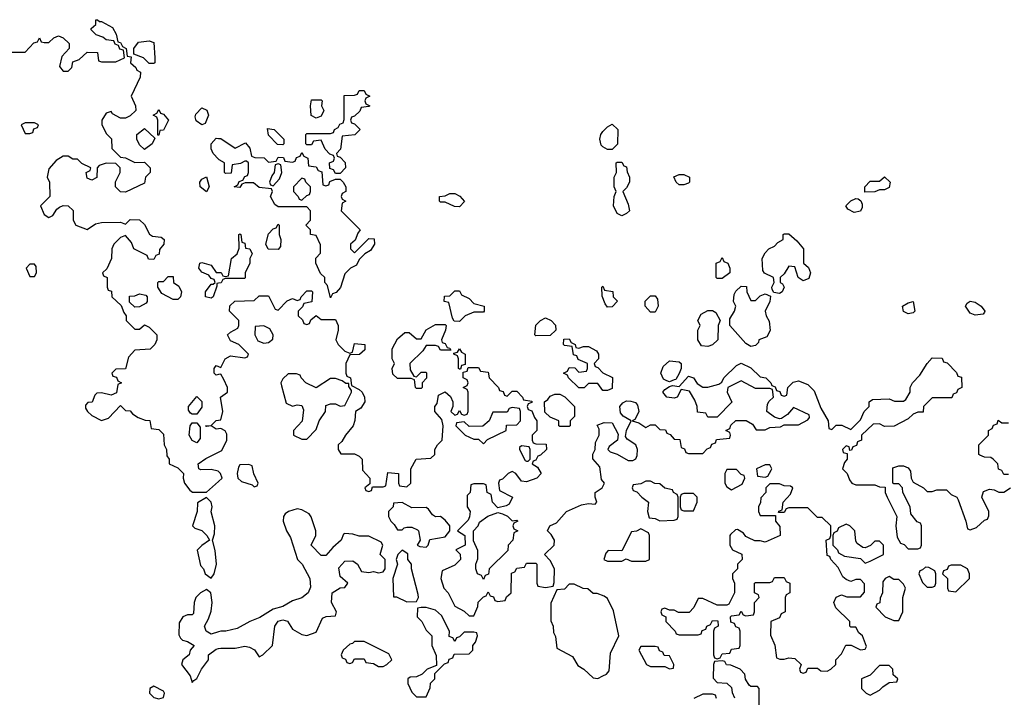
# Model space of a CAD drawing. Header units: inches. Extents: x 2701323 to 2964515, y 494916 to 722124.
# Tile 295 of 656: x 2769167 to 2773292, y 655973 to 658810. Entities that reach past the tile are written whole.
import ezdxf

# ---------------------------------------------------------------- set-up
doc = ezdxf.new("R2010")
doc.units = ezdxf.units.IN
doc.header["$MEASUREMENT"] = 0
doc.layers.add('C7665', color=7, linetype='Continuous')
doc.layers.add('C7675', color=7, linetype='Continuous')

msp = doc.modelspace()

# ---------------------------------------------------------------- linework, layer by layer
at = {"layer": 'C7665', "color": 2, "elevation": 6}
for points in [[(2769130, 658674), (2769190, 658674), (2769227.3, 658712.7), (2769242, 658718), (2769250, 658734), (2769258, 658718), (2769270, 658714), (2769290, 658714), (2769310, 658734), (2769330, 658742), (2769350, 658734), (2769374, 658710), (2769374, 658690), (2769343.6, 658656.4), (2769334, 658614), (2769350, 658594), (2769370, 658594), (2769386, 658610), (2769390, 658634), (2769416.4, 658643.6), (2769450, 658674), (2769492.7, 658672.7), (2769498, 658638), (2769510, 658634), (2769570, 658634), (2769606, 658650), (2769602, 658682), (2769587.3, 658687.3), (2769582, 658702), (2769568, 658708), (2769562, 658722), (2769530, 658726), (2769516.4, 658736.4), (2769487.3, 658747.3), (2769467.3, 658767.3), (2769467.3, 658772.7), (2769486, 658790), (2769486, 658810), (2769494, 658810), (2769502, 658802), (2769510, 658802), (2769556.9, 658776.9), (2769572, 658750), (2769578, 658718), (2769590, 658714), (2769598, 658698), (2769614, 658690), (2769618, 658658), (2769634, 658654), (2769632, 658630), (2769654, 658610), (2769658, 658598), (2769674, 658590), (2769672, 658570), (2769634, 658490), (2769652, 658450), (2769654, 658430), (2769630, 658408), (2769610, 658398), (2769590, 658398), (2769556.4, 658416.4), (2769550, 658426), (2769530, 658418), (2769512, 658390), (2769512, 658370), (2769531.6, 658331.6), (2769551.6, 658311.6), (2769554, 658270), (2769590, 658234), (2769610, 658232), (2769650, 658212), (2769690, 658214), (2769714, 658190), (2769714, 658170), (2769694, 658150), (2769690, 658126), (2769610, 658088), (2769590, 658088.7), (2769569, 658110), (2769569.2, 658130.8), (2769588.7, 658170), (2769588, 658190), (2769570, 658208), (2769530, 658208.7), (2769501, 658199), (2769492, 658190), (2769490.9, 658149.1), (2769470, 658138), (2769450, 658146), (2769446, 658170), (2769462, 658178), (2769466, 658190), (2769427.3, 658207.3), (2769410, 658226), (2769390, 658226), (2769370, 658238), (2769350, 658238), (2769319.8, 658220.2), (2769290, 658186), (2769282, 658150), (2769292, 658130), (2769294, 658070), (2769254, 658030), (2769270, 657994), (2769290, 657982), (2769306, 657990), (2769323.1, 658016.9), (2769334.6, 658025.4), (2769350, 658032), (2769371, 658031), (2769391, 658011), (2769391.3, 657970), (2769402, 657950), (2769450, 657932), (2769485.2, 657954.8), (2769510, 657961), (2769590, 657962), (2769610, 657954), (2769630, 657974), (2769670, 657972), (2769690, 657952), (2769711.6, 657911.6), (2769723.6, 657903.6), (2769759.6, 657899.6), (2769772, 657890), (2769771.3, 657870), (2769752.7, 657847.3), (2769751.6, 657828.4), (2769738, 657822), (2769730, 657806), (2769707.3, 657807.3), (2769702, 657822), (2769646, 657850), (2769636.4, 657876.4), (2769610, 657906), (2769590, 657898), (2769562, 657870), (2769554, 657850), (2769552, 657810), (2769532.7, 657767.3), (2769514, 657750), (2769518, 657738), (2769534, 657730), (2769534, 657690), (2769538, 657678), (2769552.7, 657672.7), (2769554, 657650), (2769592.7, 657612.7), (2769603.6, 657583.6), (2769614, 657570), (2769614, 657550), (2769650, 657514), (2769670, 657514), (2769690, 657532), (2769710, 657522), (2769742, 657490), (2769742, 657470), (2769734, 657450), (2769714, 657430), (2769650, 657426), (2769623.6, 657396.4), (2769611.3, 657348.7), (2769570, 657346), (2769554, 657330), (2769558, 657318), (2769572.7, 657312.7), (2769578, 657298), (2769594, 657290), (2769578, 657282), (2769572.7, 657247.3), (2769550, 657238), (2769510, 657248), (2769490, 657246), (2769482, 657238), (2769471.1, 657208.9), (2769452.7, 657207.3), (2769443.6, 657196.4), (2769443.6, 657183.6), (2769452, 657170), (2769470, 657152), (2769510, 657132), (2769539, 657141), (2769590, 657194), (2769610, 657174), (2769630, 657172), (2769639.6, 657159.6), (2769663.6, 657143.6), (2769692.7, 657132.7), (2769712, 657132), (2769718, 657098), (2769750, 657094), (2769770, 657074), (2769772, 657030), (2769782, 657010), (2769783.6, 656983.6), (2769794, 656970), (2769794, 656950), (2769830, 656934), (2769854, 656910), (2769852, 656890), (2769858, 656870), (2769879.6, 656839.6), (2769891.3, 656831.3), (2769950, 656831), (2770000, 656876.2)], [(2770000, 658226.5), (2769978, 658250), (2769968.9, 658268.9), (2769969.3, 658290.7), (2769990, 658314), (2770000, 658313)], [(2770000, 657706.8), (2769994, 657706), (2769994, 657694), (2769978, 657650), (2769970, 657644), (2769946, 657650), (2769945.2, 657670), (2769970, 657702), (2769978, 657702), (2769986, 657710), (2769982, 657722), (2769970, 657726), (2769960.2, 657740.2), (2769930, 657753.2), (2769918, 657770), (2769922, 657790), (2769930, 657794), (2769970, 657782.8), (2769990, 657751.3), (2770000, 657751.3)], [(2770000, 657324), (2769990, 657322), (2769982, 657330), (2769982, 657350), (2769990, 657362), (2770000, 657358)], [(2770000, 657096.7), (2769990, 657095.3), (2769970, 657108.7), (2769950, 657106), (2769946, 657110), (2769970, 657111.3), (2769990, 657131.3), (2770000, 657132.7)], [(2770000, 656918), (2769998.9, 656918.9), (2769970, 656926), (2769925.6, 656925.6), (2769918, 656930), (2769915.3, 656950), (2769946.8, 656973.2), (2770000, 656998.5)], [(2770000, 656246.2), (2769970, 656237.2), (2769948.7, 656250), (2769942, 656270), (2769958.9, 656301.1), (2769970, 656334), (2769974, 656370), (2769968.7, 656410), (2769950, 656424), (2769924.7, 656410), (2769904.7, 656390), (2769898, 656370), (2769896, 656324), (2769890, 656318), (2769870, 656318), (2769851, 656309), (2769835.3, 656284.7), (2769834.4, 656234.4), (2769840.7, 656220.7), (2769850, 656211.3), (2769870, 656206), (2769898, 656190), (2769882, 656170), (2769878, 656150), (2769851.3, 656130), (2769844.7, 656110), (2769882, 656062), (2769890, 656034), (2769896.4, 656043.6), (2769910, 656051.3), (2769929.5, 656090.5), (2769959, 656130), (2769958, 656150), (2769990, 656174.8), (2770000, 656176.8)]]:
    msp.add_lwpolyline(points, dxfattribs=at)
for points in [[(2769710, 658626), (2769686, 658650), (2769646, 658666), (2769646, 658690), (2769664.7, 658715.3), (2769710, 658722), (2769730, 658714), (2769734, 658650), (2769734, 658630), (2769730, 658626)], [(2769746, 658326), (2769746, 658390), (2769742, 658402), (2769726, 658410), (2769742, 658418), (2769750, 658434), (2769758, 658418), (2769770, 658414), (2769791.3, 658390), (2769770, 658348), (2769754, 658346), (2769750, 658326)], [(2769930, 658369.2), (2769906.3, 658386.3), (2769902.7, 658402.7), (2769905.1, 658414.9), (2769930, 658441), (2769951, 658431), (2769958, 658410), (2769944.7, 658375.3)], [(2769230, 658378), (2769190, 658378), (2769174, 658370), (2769190, 658334), (2769210, 658334), (2769222, 658338), (2769227.3, 658352.7), (2769242, 658358), (2769246, 658370)], [(2769690, 658266), (2769670, 658286), (2769658, 658310), (2769658, 658330), (2769690, 658354), (2769734, 658314), (2769722, 658290)], [(2769950, 658089.2), (2769924, 658110), (2769922, 658130), (2769930, 658142), (2769950, 658152), (2769961, 658110)], [(2769230, 657786), (2769210, 657786), (2769194, 657770), (2769210, 657734), (2769230, 657734), (2769238, 657750), (2769236.4, 657776.4)], [(2769810, 657639), (2769763.1, 657663.1), (2769746, 657690), (2769746, 657710), (2769750, 657714), (2769770, 657714), (2769790, 657734), (2769810, 657734), (2769812, 657710), (2769833.7, 657693.7), (2769844.7, 657670), (2769841, 657650), (2769830, 657639)], [(2769650, 657606), (2769627.3, 657627.3), (2769627.3, 657652.7), (2769650, 657654), (2769670, 657662), (2769696, 657656), (2769702, 657650), (2769702, 657630), (2769696.9, 657623.1), (2769670, 657608)], [(2769890, 657158), (2769883.1, 657163.1), (2769875.3, 657175.3), (2769874, 657190), (2769910, 657232), (2769930.7, 657210.7), (2769930, 657188), (2769910, 657158)], [(2769910, 657038), (2769890, 657048), (2769878, 657070), (2769882, 657110), (2769890, 657122), (2769910, 657122), (2769923.6, 657103.6), (2769923.6, 657056.4)], [(2769950, 656808.7), (2769912.7, 656787.3), (2769911.3, 656750), (2769892, 656690), (2769901, 656681), (2769930.6, 656670.6), (2769952, 656650), (2769962, 656630), (2769930, 656608.7), (2769911.1, 656588.9), (2769924.5, 656524.5), (2769938, 656510), (2769944.7, 656490), (2769970, 656472), (2769982, 656490), (2769992.3, 656530), (2769986.8, 656586.8), (2769975.3, 656630), (2769983.1, 656656.9), (2769985.2, 656690), (2769969.3, 656749.3), (2769973.2, 656770), (2769969.1, 656789.1)], [(2769730, 656019), (2769712, 656010), (2769711.3, 655990), (2769730, 655971.3), (2769750, 655966.8), (2769770, 655972), (2769774.5, 655990), (2769770, 655999)]]:
    msp.add_lwpolyline(points, close=True, dxfattribs=at)
at = {"layer": 'C7675', "color": 2, "elevation": 6}
for points in [[(2770490, 658166), (2770482, 658182), (2770467.3, 658187.3), (2770466, 658210), (2770482, 658218), (2770486, 658230), (2770482, 658242), (2770467.3, 658247.3), (2770447.3, 658267.3), (2770430, 658306), (2770398, 658302), (2770390, 658286), (2770370, 658286), (2770366, 658290), (2770366, 658330), (2770370, 658334), (2770470, 658334), (2770482, 658338), (2770486, 658350), (2770502, 658358), (2770508, 658372), (2770522, 658378), (2770527.3, 658392.7), (2770527.3, 658492.7), (2770570, 658494), (2770582, 658498), (2770590, 658514), (2770610, 658514), (2770618, 658498), (2770634, 658490), (2770618, 658482), (2770614, 658470), (2770618, 658458), (2770634, 658450), (2770630, 658446), (2770598, 658442), (2770592.7, 658427.3), (2770570, 658406), (2770558, 658402), (2770554, 658390), (2770558, 658378), (2770570, 658374), (2770594, 658350), (2770571.6, 658328.4), (2770518, 658322), (2770511.6, 658268.4), (2770494, 658250), (2770498, 658238), (2770510, 658234), (2770531.6, 658211.6), (2770532, 658190), (2770510, 658166)], [(2770410, 658398), (2770388.4, 658408.4), (2770386, 658450), (2770390, 658474), (2770430, 658474), (2770434, 658470), (2770432, 658450), (2770442, 658430), (2770430, 658406)], [(2771630, 658266), (2771610, 658278), (2771604, 658284), (2771598, 658310), (2771602, 658330), (2771610, 658342), (2771630, 658362), (2771650, 658372), (2771674, 658350), (2771671.6, 658288.4), (2771650, 658266)], [(2770270, 658286), (2770247.3, 658287.3), (2770210, 658326), (2770206, 658354), (2770234, 658350), (2770274, 658310), (2770274, 658290)], [(2770250, 658206), (2770238, 658202), (2770234, 658170), (2770223.6, 658156.4), (2770214, 658130), (2770218, 658118), (2770230, 658114), (2770256.4, 658143.6), (2770266, 658170), (2770262, 658202)], [(2771690, 657988.7), (2771670, 657998), (2771655.3, 658030), (2771658, 658070), (2771666, 658090), (2771658, 658110), (2771658, 658150), (2771668, 658170), (2771666, 658210), (2771670, 658214), (2771690, 658214), (2771698, 658198), (2771710, 658194), (2771712.7, 658172.7), (2771722, 658150), (2771722, 658130), (2771710, 658106), (2771694, 658090), (2771716.9, 658036.9), (2771722, 658010), (2771710, 657998)], [(2771930, 658118), (2771918, 658130), (2771908, 658152), (2771930, 658162), (2771950, 658162), (2771974, 658150), (2771974, 658130), (2771970, 658126), (2771950, 658118)], [(2770350, 658146), (2770314, 658110), (2770314, 658090), (2770334, 658070), (2770338, 658058), (2770350, 658054), (2770370, 658074), (2770382, 658078), (2770386, 658090), (2770386, 658110), (2770366, 658130), (2770362, 658142)], [(2772708, 658088), (2772708, 658110), (2772730, 658134), (2772770, 658134), (2772790, 658152), (2772814, 658130), (2772810, 658108), (2772790, 658098), (2772770, 658098), (2772750, 658088.7)], [(2771010, 658026), (2770988.4, 658028.4), (2770950, 658046), (2770930, 658046), (2770926, 658050), (2770926, 658070), (2770950, 658072), (2770970, 658082), (2770990, 658082), (2771011.6, 658071.6), (2771031.3, 658048.7)], [(2772663.1, 658003.1), (2772636.4, 658016.4), (2772628.7, 658030), (2772650, 658052), (2772670, 658062), (2772679.6, 658059.6), (2772692, 658052), (2772696.9, 658036.9), (2772696.9, 658023.1), (2772690, 658008)], [(2770250, 657848), (2770209, 657849), (2770198, 657870), (2770210, 657914), (2770230, 657934), (2770242, 657938), (2770250, 657954), (2770254, 657950), (2770254, 657910), (2770262, 657890), (2770259.6, 657860.4)], [(2772450, 657716), (2772429, 657730), (2772414.6, 657774.6), (2772390, 657778), (2772370, 657746), (2772354, 657730), (2772354, 657710), (2772363.6, 657703.6), (2772370.8, 657690), (2772362, 657670), (2772350, 657664), (2772327.3, 657667.3), (2772320.4, 657680.4), (2772318, 657690), (2772328, 657710), (2772326, 657730), (2772288.4, 657748.4), (2772280.4, 657760.4), (2772278, 657810), (2772290, 657834), (2772306, 657850), (2772330, 657862), (2772343.1, 657876.9), (2772366, 657890), (2772366, 657910), (2772370, 657914), (2772390, 657914), (2772423.6, 657883.6), (2772450.9, 657850.9), (2772451.3, 657790), (2772472.7, 657772.7), (2772480.5, 657750), (2772474, 657726)], [(2772090, 657726), (2772086, 657730), (2772086, 657790), (2772102, 657798), (2772110, 657814), (2772118, 657798), (2772134, 657790), (2772142, 657770), (2772142, 657750), (2772110, 657726)], [(2771010, 657546), (2770987.3, 657547.3), (2770980.4, 657560.4), (2770966, 657626), (2770946, 657630), (2770947.3, 657652.7), (2770970, 657654), (2770990, 657674), (2771010, 657674), (2771018, 657658), (2771050, 657642), (2771070, 657622), (2771114, 657610), (2771114, 657590), (2771110, 657586), (2771070, 657586), (2771034, 657570)], [(2771630, 657606), (2771620.4, 657620.4), (2771607.3, 657652.7), (2771606, 657690), (2771610, 657694), (2771618, 657678), (2771652, 657672), (2771654, 657650), (2771672, 657632), (2771650, 657608)], [(2772230, 657634), (2772250, 657634), (2772270, 657654), (2772290, 657662), (2772312.7, 657652.7), (2772310.6, 657629.4), (2772291, 657590), (2772294.8, 657570), (2772307.9, 657547.9), (2772311.1, 657508.9), (2772298, 657482), (2772264.7, 657470), (2772262, 657458), (2772250, 657446), (2772230, 657442), (2772210, 657454), (2772142, 657530), (2772143.1, 657556.9), (2772162, 657590), (2772168, 657610), (2772158, 657630), (2772160.4, 657659.6), (2772167.3, 657672.7), (2772190, 657694), (2772212.7, 657692.7), (2772214, 657670)], [(2771810, 657586), (2771788, 657610), (2771788.4, 657631.6), (2771810, 657654), (2771830, 657654), (2771839.6, 657639.6), (2771842, 657610), (2771830, 657586)], [(2772890, 657578), (2772870, 657588.7), (2772866, 657610), (2772890, 657624.7), (2772910.6, 657630.6), (2772918, 657590), (2772910, 657582)], [(2773170, 657573.2), (2773150, 657581.2), (2773129.4, 657610.6), (2773137.2, 657622.8), (2773150, 657631.3), (2773170, 657626.8), (2773196, 657610), (2773211.3, 657590), (2773210, 657586), (2773203.6, 657576.4)], [(2772050, 657442), (2772024, 657444), (2772008, 657470), (2772008, 657510), (2772018, 657530), (2772008.9, 657551.1), (2772023.1, 657576.9), (2772050, 657592), (2772070, 657592), (2772083.6, 657583.6), (2772102, 657550), (2772094, 657530), (2772092, 657470), (2772070, 657449)], [(2771330, 657486), (2771326, 657490), (2771329.1, 657530.9), (2771348.9, 657551.1), (2771370, 657562), (2771394, 657550), (2771411.6, 657531.6), (2771414, 657510), (2771390, 657488)], [(2770190, 657528), (2770154, 657526), (2770152, 657490), (2770164.7, 657464.7), (2770190, 657456), (2770210, 657458), (2770228.4, 657471.6), (2770228.7, 657490), (2770215.3, 657515.3)], [(2770930, 657426), (2770922, 657442), (2770910, 657446), (2770870, 657446), (2770856.9, 657423.1), (2770802, 657370), (2770803.6, 657343.6), (2770818, 657318), (2770830, 657314), (2770850, 657334), (2770870, 657334), (2770872, 657330), (2770871.6, 657308.4), (2770854, 657290), (2770854, 657270), (2770850, 657266), (2770830, 657266), (2770826, 657270), (2770822, 657302), (2770807.3, 657307.3), (2770750, 657308), (2770730, 657326), (2770728, 657350), (2770738, 657370), (2770728, 657390), (2770728.4, 657431.6), (2770750, 657474), (2770780.4, 657499.6), (2770799.6, 657499.6), (2770830, 657474), (2770850, 657474), (2770870, 657512), (2770910, 657534), (2770950, 657534), (2770954, 657530), (2770952, 657510), (2770934, 657470), (2770938, 657458), (2770950, 657454), (2770958, 657438), (2770970, 657434), (2770974, 657426)], [(2771510, 657434), (2771530, 657442), (2771550, 657442), (2771583.6, 657423.6), (2771592, 657410), (2771592, 657390), (2771574, 657370), (2771578, 657358), (2771590, 657354), (2771610, 657332), (2771651.3, 657311.3), (2771650, 657266), (2771630, 657258), (2771610, 657258), (2771590, 657286), (2771550, 657286), (2771531.6, 657268.4), (2771510, 657268), (2771466, 657310), (2771462, 657322), (2771446, 657330), (2771462, 657338), (2771470, 657354), (2771492.7, 657352.7), (2771510, 657334), (2771542, 657338), (2771546, 657350), (2771546, 657370), (2771507.3, 657387.3), (2771502, 657402), (2771487.3, 657407.3), (2771482, 657442), (2771450, 657446), (2771446, 657450), (2771447.3, 657472.7), (2771470, 657474), (2771478, 657458), (2771494, 657450), (2771498, 657438)], [(2771010, 657346), (2771006, 657350), (2771006, 657390), (2771002, 657402), (2770986, 657410), (2770986, 657414), (2771002, 657418), (2771010, 657432), (2771018, 657418), (2771034, 657410), (2771034, 657366), (2771018, 657362), (2771014, 657346)], [(2771890, 657294), (2771878, 657298), (2771865.2, 657305.2), (2771854, 657330), (2771862.7, 657357.3), (2771890, 657381), (2771930, 657378), (2771938, 657370), (2771938.8, 657350), (2771931, 657329), (2771916, 657304), (2771910, 657302)], [(2770327.3, 657327.3), (2770292.7, 657327.3), (2770270, 657306), (2770262, 657290), (2770263.6, 657276.4), (2770284, 657204), (2770310, 657191.3), (2770330, 657198), (2770350, 657194), (2770356.9, 657176.9), (2770351.3, 657128.7), (2770314, 657090), (2770314, 657070), (2770350, 657054), (2770370, 657054), (2770410, 657094), (2770422, 657130), (2770448, 657170), (2770450, 657194), (2770470, 657202), (2770490, 657202), (2770510, 657192), (2770530, 657194), (2770558, 657250), (2770558, 657258), (2770546, 657274), (2770546, 657286), (2770534, 657286), (2770518, 657298), (2770490, 657308), (2770470, 657308), (2770410, 657268), (2770366, 657290), (2770346, 657310), (2770342, 657322)], [(2771430, 657106), (2771426, 657110), (2771426, 657130), (2771390, 657146), (2771367.3, 657167.3), (2771366, 657210), (2771380.4, 657219.6), (2771390, 657234), (2771410, 657242), (2771430, 657242), (2771451.3, 657231.3), (2771492, 657190), (2771492, 657148), (2771474, 657130), (2771474, 657110), (2771470, 657106)], [(2771230, 657186), (2771218, 657182), (2771210, 657166), (2771150, 657166), (2771134, 657130), (2771107.3, 657107.3), (2771050, 657106), (2771030, 657126), (2770998, 657122), (2770994, 657110), (2771034, 657070), (2771070, 657054), (2771090, 657054), (2771110, 657034), (2771127.3, 657052.7), (2771206, 657090), (2771207.3, 657112.7), (2771250, 657114), (2771266, 657130), (2771266, 657170), (2771262, 657182)], [(2771270, 657026), (2771262, 657018), (2771262, 657010), (2771284.7, 656964.7), (2771290, 656962), (2771298, 656962), (2771306, 656970), (2771306, 657010), (2771302, 657022)], [(2770127.3, 656947.3), (2770090, 656946), (2770083.6, 656936.4), (2770078, 656910), (2770082, 656890), (2770096.9, 656876.9), (2770142, 656862), (2770150, 656854), (2770162, 656858), (2770166, 656870), (2770148.4, 656908.4), (2770142, 656942)], [(2772170, 656926), (2772130, 656926), (2772122, 656910), (2772122, 656870), (2772130, 656854), (2772150, 656842), (2772194.6, 656865.4), (2772206, 656890), (2772202, 656902), (2772190, 656906)], [(2772310, 656946), (2772290, 656946), (2772254, 656930), (2772258, 656898), (2772290, 656894), (2772302, 656898), (2772316.4, 656923.6), (2772318, 656930)], [(2771810, 656878), (2771790, 656878), (2771770, 656866), (2771738, 656862), (2771734, 656850), (2771738, 656838), (2771752.7, 656832.7), (2771774, 656810), (2771802, 656790), (2771798, 656750), (2771804.7, 656724.7), (2771830, 656722), (2771850, 656712), (2771910, 656714), (2771922, 656718), (2771926, 656730), (2771926, 656810), (2771922, 656822), (2771906, 656830), (2771902, 656842), (2771870, 656848), (2771850, 656866), (2771828.4, 656868.4)], [(2772350, 656866), (2772310, 656866), (2772294, 656850), (2772294, 656830), (2772272.7, 656807.3), (2772271.6, 656788.4), (2772262, 656770), (2772262, 656750), (2772270, 656734), (2772334, 656734), (2772334, 656710), (2772352.7, 656687.3), (2772354, 656650), (2772290, 656622), (2772270, 656628), (2772248, 656628), (2772220.4, 656640.4), (2772210, 656646), (2772200.4, 656660.4), (2772174.6, 656674.6), (2772166.4, 656673.6), (2772145.4, 656654.6), (2772142, 656650), (2772142, 656610), (2772154, 656590), (2772192.7, 656572.7), (2772194, 656550), (2772174, 656530), (2772174, 656510), (2772154, 656490), (2772154, 656470), (2772162, 656450), (2772162, 656410), (2772138, 656362), (2772130, 656358), (2772090, 656358), (2772030, 656386), (2772010, 656386), (2771991.6, 656348.4), (2771971.6, 656328.4), (2771928, 656328), (2771910, 656338), (2771890, 656338), (2771870, 656346), (2771858, 656342), (2771854, 656330), (2771858, 656318), (2771874, 656310), (2771874, 656290), (2771914, 656250), (2771918, 656238), (2771930, 656234), (2772010, 656234), (2772022, 656238), (2772027.3, 656252.7), (2772042, 656258), (2772046, 656270), (2772062, 656278), (2772070, 656294), (2772092.7, 656292.7), (2772094, 656270), (2772078, 656262), (2772074, 656250), (2772074, 656150), (2772078, 656138), (2772090, 656134), (2772102, 656138), (2772110, 656154), (2772142, 656158), (2772150, 656174), (2772182, 656178), (2772186, 656190), (2772186, 656250), (2772182, 656262), (2772167.3, 656267.3), (2772162, 656282), (2772147.3, 656287.3), (2772146, 656310), (2772150, 656314), (2772182, 656318), (2772190, 656334), (2772198, 656318), (2772210, 656314), (2772242, 656318), (2772246, 656330), (2772246, 656370), (2772266, 656390), (2772262, 656402), (2772246, 656410), (2772246, 656450), (2772250, 656454), (2772310, 656454), (2772322, 656458), (2772330, 656474), (2772370, 656474), (2772378, 656458), (2772394, 656450), (2772394, 656410), (2772378, 656402), (2772374, 656390), (2772374, 656330), (2772358, 656322), (2772350, 656306), (2772314, 656290), (2772312.7, 656232.7), (2772331.6, 656191.6), (2772338, 656138), (2772352.7, 656132.7), (2772370, 656132), (2772390, 656138), (2772414.8, 656134.8), (2772442, 656110), (2772434, 656090), (2772438, 656078), (2772450, 656074), (2772462, 656078), (2772470, 656094), (2772510, 656094), (2772523.6, 656083.6), (2772550, 656082), (2772566, 656090), (2772586, 656110), (2772586, 656130), (2772610, 656154), (2772628.7, 656191.3), (2772651.6, 656191.6), (2772690, 656172), (2772710, 656174), (2772715.3, 656184.7), (2772698, 656230), (2772683.1, 656243.1), (2772670, 656266), (2772650, 656266), (2772646, 656270), (2772646, 656290), (2772587.3, 656347.3), (2772578, 656370), (2772588, 656392), (2772610, 656402), (2772632.7, 656392.7), (2772690, 656394), (2772707.3, 656412.7), (2772707.3, 656447.3), (2772690, 656466), (2772670, 656466), (2772650, 656458), (2772630, 656466), (2772616.4, 656476.4), (2772596.4, 656516.4), (2772566, 656550), (2772562, 656562), (2772550, 656566), (2772546, 656630), (2772562, 656638), (2772566, 656650), (2772566, 656690), (2772530, 656726), (2772510, 656726), (2772470, 656766), (2772390, 656766), (2772378, 656762), (2772370, 656746), (2772346, 656746), (2772347.3, 656752.7), (2772362, 656758), (2772366, 656790), (2772396.4, 656823.6), (2772406, 656850), (2772396.4, 656856.4), (2772370, 656858)], [(2771990, 656826), (2771950, 656826), (2771938, 656822), (2771934, 656810), (2771934, 656770), (2771938, 656758), (2771950, 656754), (2771990, 656754), (2772006, 656790), (2772006, 656810)], [(2770770, 656788), (2770734, 656786), (2770732, 656770), (2770712, 656750), (2770712, 656730), (2770722, 656710), (2770736.9, 656696.9), (2770750, 656674), (2770770, 656674), (2770778, 656682), (2770790, 656684.7), (2770810, 656684.7), (2770833.7, 656673.7), (2770838, 656670), (2770844.7, 656630), (2770832, 656610), (2770844, 656604), (2770870, 656601), (2770879, 656610), (2770886, 656634), (2770950, 656644.7), (2770969, 656670), (2770969.2, 656690), (2770950, 656714), (2770930, 656729.2), (2770909, 656729), (2770896.4, 656736.4), (2770880.4, 656760.4), (2770870, 656768), (2770810, 656766)], [(2771230, 656712), (2771250, 656714), (2771254, 656710), (2771238, 656702), (2771234, 656690), (2771238, 656678), (2771254, 656670), (2771238, 656662), (2771234, 656630), (2771214, 656610), (2771212.7, 656587.3), (2771134, 656510), (2771131.6, 656488.4), (2771118, 656482), (2771110, 656466), (2771102, 656482), (2771086, 656490), (2771078, 656510), (2771078, 656530), (2771087.3, 656552.7), (2771087.3, 656587.3), (2771068, 656628), (2771068.7, 656670), (2771088.7, 656690), (2771094, 656706), (2771129.2, 656730.8), (2771170, 656746), (2771190, 656741), (2771211, 656731)], [(2771770, 656678), (2771751.6, 656668.4), (2771730, 656666), (2771690, 656586), (2771632.7, 656587.3), (2771623.6, 656576.4), (2771614, 656550), (2771630, 656542), (2771690, 656542), (2771708, 656552), (2771730, 656542), (2771790, 656542), (2771806, 656550), (2771806, 656650), (2771802, 656662)], [(2772630, 656698), (2772598, 656682), (2772592, 656668), (2772578, 656662), (2772574, 656650), (2772574, 656610), (2772594, 656590), (2772598, 656578), (2772623.6, 656563.6), (2772690, 656554), (2772710, 656534), (2772730, 656542), (2772786, 656570), (2772786, 656610), (2772770, 656626), (2772750, 656626), (2772731.6, 656608.4), (2772710, 656598), (2772700.4, 656600.4), (2772676.4, 656616.4), (2772670, 656626), (2772666, 656670), (2772646, 656690)], [(2770770, 656588.7), (2770751.3, 656570), (2770744.7, 656550), (2770750.8, 656530), (2770731.3, 656470), (2770734, 656394), (2770746, 656394), (2770790, 656372), (2770830, 656374), (2770838, 656390), (2770836.4, 656403.6), (2770809.2, 656510), (2770809, 656530), (2770794, 656550), (2770793.2, 656573.2)], [(2772962, 656518), (2772950, 656506), (2772938, 656502), (2772934, 656490), (2772950, 656454), (2772970, 656434), (2772990, 656434), (2773002, 656438), (2773006, 656450), (2773006, 656490), (2773002, 656502), (2772976.4, 656516.4)], [(2773110, 656526), (2773070, 656526), (2773058, 656522), (2773052.7, 656507.3), (2773038, 656502), (2773034, 656490), (2773054, 656470), (2773054, 656430), (2773058, 656418), (2773090, 656414), (2773146, 656470), (2773146, 656490), (2773138, 656510)], [(2772810, 656478), (2772794, 656470), (2772783.6, 656456.4), (2772782, 656410), (2772772.7, 656387.3), (2772771.6, 656368.4), (2772758, 656362), (2772754, 656350), (2772794, 656310), (2772830, 656294), (2772850, 656294), (2772868, 656330), (2772868, 656390), (2772878, 656430), (2772870, 656446), (2772850, 656466), (2772830, 656466)], [(2771490, 656446), (2771470, 656446), (2771450, 656426), (2771418, 656422), (2771392.7, 656367.3), (2771392.7, 656292.7), (2771402, 656270), (2771403.6, 656243.6), (2771412.7, 656227.3), (2771418, 656178), (2771483.6, 656143.6), (2771505.4, 656105.4), (2771531.1, 656091.1), (2771570, 656054), (2771590, 656052), (2771610, 656062), (2771626, 656070), (2771636.4, 656083.6), (2771643.1, 656156.9), (2771678, 656230), (2771654.6, 656334.6), (2771630, 656386), (2771616.4, 656396.4), (2771587.3, 656407.3), (2771570, 656408), (2771547.3, 656427.3), (2771528.4, 656428.4)], [(2770870, 656348), (2770850, 656348), (2770834, 656346), (2770832, 656310), (2770852, 656290), (2770870, 656254), (2770894, 656230), (2770894, 656190), (2770912.7, 656147.3), (2770914, 656106), (2770874, 656090), (2770854, 656070), (2770830, 656058), (2770803.6, 656056.4), (2770794, 656050), (2770794, 656030), (2770810, 655994), (2770830, 655974), (2770870, 655974), (2770887.3, 656012.7), (2770888.4, 656031.6), (2770906, 656050), (2770907.3, 656072.7), (2770947.3, 656112.7), (2770962, 656118), (2770967.3, 656132.7), (2770982, 656138), (2770987.3, 656152.7), (2771050, 656154), (2771066, 656170), (2771066, 656190), (2771076.4, 656203.6), (2771086, 656230), (2771082, 656242), (2771070, 656246), (2771030, 656246), (2771010, 656226), (2770998, 656222), (2770990, 656206), (2770982, 656222), (2770967.3, 656227.3), (2770968, 656250), (2770934.6, 656314.6), (2770910, 656338)], [(2770610, 656206), (2770570, 656206), (2770562, 656198), (2770550, 656195.3), (2770522, 656170), (2770514, 656150), (2770518, 656138), (2770532.7, 656132.7), (2770538, 656118), (2770550, 656114), (2770562, 656118), (2770570, 656134), (2770610, 656134), (2770618, 656118), (2770650, 656114), (2770670, 656102), (2770690, 656102), (2770706, 656110), (2770726, 656130), (2770714.6, 656154.6)], [(2771830, 656186), (2771770, 656186), (2771762, 656170), (2771794, 656110), (2771810, 656102), (2771870, 656102), (2771890, 656092), (2771906, 656094), (2771908, 656110), (2771890, 656146), (2771867.3, 656147.3), (2771862, 656162), (2771847.3, 656167.3), (2771842, 656182)], [(2772810, 656106), (2772770, 656106), (2772730, 656066), (2772694, 656050), (2772694, 656010), (2772714, 655990), (2772730, 655982), (2772770, 656002), (2772783.1, 656016.9), (2772810, 656034), (2772842, 656038), (2772846, 656050), (2772827.3, 656067.3), (2772826, 656090)]]:
    msp.add_lwpolyline(points, close=True, dxfattribs=at)
for points in [[(2770000, 658313), (2770010, 658312), (2770070, 658272), (2770114, 658294), (2770131.6, 658271.6), (2770138, 658238), (2770152.7, 658232.7), (2770192, 658232), (2770210, 658214), (2770242, 658218), (2770250, 658234), (2770272.7, 658232.7), (2770278, 658218), (2770310, 658214), (2770322, 658218), (2770327.3, 658232.7), (2770342, 658238), (2770350, 658254), (2770358, 658238), (2770374, 658230), (2770378, 658198), (2770410, 658194), (2770418, 658178), (2770432.7, 658172.7), (2770438, 658118), (2770450, 658114), (2770462, 658118), (2770467.3, 658132.7), (2770490, 658142), (2770510, 658142), (2770522, 658130), (2770534, 658110), (2770534, 658090), (2770518, 658082), (2770514, 658070), (2770518, 658058), (2770534, 658050), (2770518, 658042), (2770514, 658010), (2770594, 657930), (2770583.6, 657916.4), (2770572.7, 657887.3), (2770554, 657870), (2770554, 657850), (2770570, 657834), (2770630, 657894), (2770652, 657892), (2770654, 657870), (2770636.9, 657843.1), (2770614, 657830), (2770590, 657806), (2770578, 657782), (2770554, 657770), (2770530, 657746), (2770511.6, 657688.4), (2770492.7, 657667.3), (2770478, 657662), (2770470, 657646), (2770456.4, 657696.4), (2770446, 657710), (2770446, 657730), (2770427.3, 657747.3), (2770408, 657790), (2770408.4, 657811.6), (2770427.3, 657832.7), (2770427.3, 657867.3), (2770410, 657906), (2770386, 657910), (2770386, 657930), (2770366, 657950), (2770386, 657970), (2770386, 658010), (2770370, 658026), (2770250, 658026), (2770236.4, 658036.4), (2770218, 658070), (2770226, 658090), (2770222, 658102), (2770170, 658108), (2770147.3, 658127.3), (2770112.7, 658127.3), (2770098, 658122), (2770090, 658108), (2770066, 658110), (2770082, 658118), (2770087.3, 658132.7), (2770102, 658138), (2770110, 658154), (2770122, 658158), (2770126, 658170), (2770126, 658210), (2770118, 658218), (2770110, 658218), (2770092, 658208), (2770058, 658202), (2770052.7, 658167.3), (2770030, 658166), (2770026, 658170), (2770026, 658210), (2770003.1, 658223.1), (2770000, 658226.5)], [(2770000, 657751.3), (2770011.3, 657751.3), (2770018, 657738), (2770030, 657734), (2770042, 657738), (2770055.3, 657810), (2770078, 657830), (2770087.3, 657852.7), (2770086, 657910), (2770090, 657914), (2770094, 657910), (2770098, 657878), (2770110, 657874), (2770114, 657854), (2770131.1, 657851.1), (2770142, 657830), (2770132, 657810), (2770132, 657790), (2770112, 657750), (2770112, 657730), (2770110, 657726), (2770030, 657726), (2770018, 657722), (2770011.6, 657708.4), (2770000, 657706.8)], [(2770000, 657358), (2770010, 657354), (2770028, 657390), (2770050, 657402), (2770110, 657394), (2770122, 657398), (2770126, 657410), (2770086, 657450), (2770050, 657466), (2770038, 657490), (2770050, 657502), (2770082, 657518), (2770086, 657530), (2770086, 657550), (2770046, 657590), (2770048.4, 657611.6), (2770068.4, 657631.6), (2770150, 657634), (2770170, 657654), (2770210, 657654), (2770238, 657598), (2770250, 657594), (2770287.3, 657632.7), (2770310, 657642), (2770330, 657634), (2770342, 657638), (2770346, 657650), (2770370, 657674), (2770390, 657674), (2770394, 657670), (2770391.3, 657628.7), (2770358, 657622), (2770352.7, 657607.3), (2770334, 657590), (2770334, 657570), (2770352.7, 657552.7), (2770358, 657538), (2770370, 657534), (2770382, 657538), (2770387.3, 657552.7), (2770410, 657572), (2770430, 657554), (2770490, 657554), (2770502, 657530), (2770502, 657510), (2770492, 657470), (2770502, 657450), (2770530, 657422), (2770550, 657414), (2770562, 657418), (2770570, 657454), (2770614, 657450), (2770612.7, 657427.3), (2770591.6, 657408.4), (2770550, 657406), (2770534, 657370), (2770534, 657330), (2770538, 657318), (2770554, 657310), (2770558, 657278), (2770590, 657262), (2770602, 657250), (2770612, 657230), (2770614, 657210), (2770596.9, 657183.1), (2770574, 657170), (2770571.6, 657131.6), (2770564.7, 657110), (2770532, 657070), (2770516.9, 657043.1), (2770502, 657030), (2770502, 657010), (2770512.7, 656992.7), (2770570, 656992), (2770590, 656982), (2770602, 656970), (2770603.6, 656923.6), (2770634, 656890), (2770634, 656866), (2770614, 656850), (2770618, 656838), (2770630, 656834), (2770642, 656838), (2770646, 656854), (2770690, 656854), (2770702, 656858), (2770710, 656914), (2770754, 656910), (2770754, 656870), (2770758, 656858), (2770790, 656854), (2770806, 656870), (2770806, 656930), (2770828, 656970), (2770890, 656974), (2770906, 656990), (2770906, 657010), (2770918, 657030), (2770938, 657050), (2770942, 657110), (2770936.4, 657136.4), (2770906, 657170), (2770906, 657190), (2770916.4, 657203.6), (2770922, 657238), (2770950, 657252), (2770972.7, 657232.7), (2770982, 657210), (2770982, 657190), (2770974, 657170), (2770990, 657154), (2771002, 657158), (2771010, 657174), (2771018, 657158), (2771030, 657154), (2771042, 657158), (2771046, 657170), (2771046, 657250), (2771042, 657262), (2771026, 657270), (2771042, 657278), (2771046, 657290), (2771042, 657302), (2771026, 657310), (2771026, 657334), (2771042, 657338), (2771046, 657354), (2771090, 657354), (2771098, 657338), (2771130, 657334), (2771134, 657310), (2771174, 657270), (2771178, 657258), (2771192.7, 657252.7), (2771198, 657238), (2771210, 657234), (2771230, 657254), (2771250, 657254), (2771274, 657230), (2771278, 657218), (2771312.7, 657212.7), (2771312.7, 657207.3), (2771298, 657202), (2771294, 657190), (2771298, 657178), (2771312.7, 657172.7), (2771323.6, 657143.6), (2771334, 657130), (2771334, 657090), (2771314, 657070), (2771314, 657050), (2771318, 657038), (2771330, 657034), (2771372.7, 657032.7), (2771374, 657010), (2771350, 656986), (2771338, 656982), (2771330, 656966), (2771318, 656962), (2771314, 656950), (2771336.9, 656936.9), (2771352, 656910), (2771334, 656890), (2771290, 656875.3), (2771270, 656878), (2771246, 656910), (2771230, 656918), (2771214, 656910), (2771190, 656886), (2771178, 656882), (2771174, 656870), (2771178, 656838), (2771232, 656810), (2771218, 656782), (2771205.4, 656774.6), (2771170, 656766), (2771148, 656790), (2771142, 656822), (2771126, 656830), (2771122, 656862), (2771110, 656866), (2771070, 656866), (2771058, 656862), (2771054, 656830), (2771042, 656818), (2771042, 656770), (2771054, 656750), (2771051.6, 656728.4), (2771046, 656714), (2771002, 656670), (2771032, 656650), (2771034, 656610), (2770994, 656590), (2771012.7, 656572.7), (2771014, 656550), (2770990, 656526), (2770938, 656502), (2770932, 656470), (2770944.7, 656430), (2770962, 656410), (2770990, 656354), (2771030, 656334), (2771050, 656314), (2771070, 656314), (2771087.3, 656352.7), (2771088.4, 656371.6), (2771110, 656394), (2771122, 656398), (2771130, 656414), (2771138, 656398), (2771152.7, 656392.7), (2771158, 656378), (2771170, 656374), (2771202, 656378), (2771207.3, 656392.7), (2771226, 656410), (2771227.3, 656492.7), (2771242, 656498), (2771250, 656514), (2771282, 656518), (2771290, 656534), (2771330, 656534), (2771334, 656530), (2771334, 656450), (2771338, 656438), (2771370, 656432), (2771402, 656438), (2771407.3, 656452.7), (2771408, 656510), (2771390, 656546), (2771366, 656570), (2771406, 656610), (2771408, 656630), (2771394.6, 656654.6), (2771378, 656670), (2771388, 656690), (2771416.5, 656703.5), (2771458, 656750), (2771521.2, 656778.8), (2771550, 656784.7), (2771578, 656782), (2771586, 656790), (2771578, 656810), (2771578, 656830), (2771608, 656850), (2771618, 656870), (2771605.2, 656885.2), (2771598, 656938), (2771569.1, 656970.9), (2771568.7, 656991.3), (2771578, 657010), (2771580.4, 657039.6), (2771595.3, 657070), (2771595.3, 657095.3), (2771587.3, 657112.7), (2771616.4, 657123.6), (2771650, 657122), (2771674.4, 657074.4), (2771671.3, 657050), (2771636.9, 657023.1), (2771631.3, 657010), (2771640.7, 657000.7), (2771670, 656990.7), (2771716.4, 656963.6), (2771736.4, 656963.6), (2771748.4, 656971.6), (2771754.6, 656985.4), (2771755.3, 657010), (2771748.7, 657030), (2771712.9, 657052.9), (2771705.2, 657065.2), (2771709, 657090), (2771728.7, 657130), (2771695.3, 657150), (2771684, 657164), (2771682, 657190), (2771694, 657206), (2771710, 657214), (2771727.3, 657212.7), (2771746.8, 657206.8), (2771756.3, 657196.3), (2771760.7, 657170), (2771758, 657162), (2771744.7, 657135.3), (2771734, 657130), (2771762, 657122), (2771790, 657102), (2771810, 657114), (2771830, 657114), (2771850, 657094), (2771872.7, 657092.7), (2771878, 657078), (2771892.7, 657072.7), (2771910, 657054), (2771932.7, 657052.7), (2771938, 657018), (2771952.7, 657012.7), (2771958, 656998), (2771970, 656994), (2772030, 656994), (2772047.3, 657012.7), (2772062, 657018), (2772067.3, 657032.7), (2772082, 657038), (2772087.3, 657052.7), (2772142, 657058), (2772146, 657070), (2772142, 657082), (2772126, 657090), (2772142, 657098), (2772147.3, 657112.7), (2772168.4, 657131.6), (2772211.1, 657131.1), (2772236.9, 657116.9), (2772252.7, 657092.7), (2772290, 657092), (2772310, 657102), (2772354.6, 657105.4), (2772370, 657114), (2772430, 657114), (2772470, 657134), (2772476.4, 657143.6), (2772475.3, 657155.3), (2772410, 657186), (2772383.6, 657156.4), (2772359.6, 657140.4), (2772350, 657138), (2772330, 657146), (2772298, 657170), (2772300.4, 657199.6), (2772307.3, 657212.7), (2772326, 657230), (2772322, 657262), (2772310, 657266), (2772250, 657266), (2772190, 657298), (2772134, 657270), (2772132, 657250), (2772151.6, 657208.4), (2772090, 657146), (2772050, 657146), (2772042, 657162), (2772007.3, 657167.3), (2772006, 657190), (2771996.4, 657216.4), (2771974, 657254), (2771938, 657262), (2771922, 657230), (2771910, 657225.2), (2771878, 657230), (2771862, 657250), (2771870, 657262), (2771890, 657274), (2771902, 657278), (2771930, 657274), (2771970, 657318), (2771991, 657311), (2772006, 657286), (2772030, 657271.3), (2772050, 657271.3), (2772096.4, 657283.6), (2772108.4, 657291.6), (2772118, 657310), (2772170, 657362), (2772190, 657372), (2772230, 657352), (2772270, 657314), (2772294, 657310), (2772314, 657290), (2772318, 657278), (2772332.7, 657272.7), (2772338, 657258), (2772352.7, 657252.7), (2772358, 657238), (2772370, 657234), (2772382, 657238), (2772386, 657270), (2772408.4, 657291.6), (2772430, 657298), (2772470, 657282), (2772495.3, 657255.3), (2772523.6, 657183.6), (2772554, 657130), (2772558, 657098), (2772570, 657094), (2772588, 657112), (2772611.6, 657111.6), (2772650, 657094), (2772690, 657134), (2772706, 657170), (2772726, 657190), (2772726, 657210), (2772740.4, 657219.6), (2772810, 657222), (2772832.7, 657212.7), (2772870, 657212), (2772880.4, 657219.6), (2772898, 657250), (2772898, 657270), (2772908, 657290), (2772938, 657322), (2772969.1, 657370.9), (2772990, 657394), (2773032.7, 657392.7), (2773038, 657378), (2773052.7, 657372.7), (2773092.7, 657332.7), (2773098, 657318), (2773112.7, 657312.7), (2773114, 657270), (2773098, 657262), (2773092.7, 657247.3), (2773078, 657242), (2773072.7, 657227.3), (2772990, 657226), (2772954, 657190), (2772952.7, 657167.3), (2772930, 657166), (2772910, 657158), (2772890, 657138), (2772831.6, 657108.4), (2772790, 657106), (2772770, 657118), (2772743.6, 657116.4), (2772694, 657070), (2772694, 657050), (2772678, 657042), (2772672.7, 657027.3), (2772658, 657022), (2772652.7, 657007.3), (2772646, 657006), (2772642, 657022), (2772630, 657026), (2772614, 657010), (2772618, 656998), (2772634, 656994), (2772634, 656970), (2772623.6, 656956.4), (2772614, 656930), (2772634, 656910), (2772643.6, 656883.6), (2772654, 656870), (2772670, 656862), (2772750, 656862), (2772770, 656854), (2772792.7, 656852.7), (2772794, 656830), (2772802, 656810), (2772842, 656730), (2772838, 656690), (2772843.6, 656643.6), (2772858, 656618), (2772872.7, 656612.7), (2772890, 656594), (2772930, 656594), (2772942, 656598), (2772946, 656610), (2772946, 656690), (2772942, 656702), (2772927.3, 656707.3), (2772900.4, 656740.4), (2772898, 656770), (2772868, 656830), (2772866, 656850), (2772850, 656866), (2772830, 656866), (2772826, 656870), (2772826, 656934), (2772850, 656942), (2772870, 656942), (2772890, 656934), (2772899.6, 656919.6), (2772902, 656890), (2772910, 656874), (2772954, 656850), (2772970, 656834), (2772990, 656834), (2773010, 656842), (2773050, 656842), (2773070, 656822), (2773094, 656810), (2773099.6, 656799.6), (2773132, 656710), (2773138, 656678), (2773150, 656674), (2773176.4, 656683.6), (2773210, 656714), (2773222, 656718), (2773227.3, 656732.7), (2773228, 656750), (2773198, 656810), (2773205.2, 656834.8), (2773230, 656844.7), (2773250, 656842), (2773270, 656832), (2773290, 656832), (2773318, 656850)], [(2770000, 657132.7), (2770010, 657134), (2770019, 657170), (2770008, 657230), (2770038, 657250), (2770038, 657270), (2770023.1, 657303.1), (2770010, 657326), (2770000, 657324)], [(2773310, 656906), (2773290, 656906), (2773282, 656922), (2773268.4, 656928.4), (2773266, 656950), (2773246, 656970), (2773236.4, 656976.4), (2773210, 656978), (2773190, 656986), (2773186, 656990), (2773186, 657030), (2773226, 657070), (2773226, 657090), (2773242, 657098), (2773247.3, 657112.7), (2773262, 657118), (2773267.3, 657132.7), (2773282, 657122), (2773310, 657122)], [(2770000, 656998.5), (2770014.6, 657005.4), (2770035.3, 657050), (2770034.6, 657074.6), (2770028.4, 657088.4), (2770010, 657098), (2770000, 657096.7)], [(2770000, 656876.2), (2770015.3, 656890), (2770009, 656910), (2770000, 656918)], [(2770000, 656176.8), (2770010, 656178.8), (2770070, 656178), (2770110, 656186.8), (2770130, 656182.8), (2770151, 656171), (2770170, 656142), (2770186, 656150), (2770226, 656190), (2770236, 656270), (2770250, 656291), (2770270, 656297.3), (2770290, 656291), (2770310, 656258), (2770350, 656236), (2770370, 656231.3), (2770410, 656244.7), (2770436.4, 656303.6), (2770451.3, 656311.3), (2770490, 656314), (2770495.3, 656330), (2770473.2, 656370), (2770477.2, 656410), (2770510, 656431), (2770530, 656432), (2770542, 656450), (2770510, 656478), (2770504.7, 656515.3), (2770530, 656542), (2770563.6, 656543.6), (2770582, 656530), (2770599.6, 656499.6), (2770630, 656494.8), (2770650, 656498.8), (2770670, 656494), (2770690, 656498), (2770699, 656510), (2770699, 656539), (2770698, 656550), (2770678, 656570), (2770688.7, 656610), (2770682, 656622), (2770630, 656648), (2770590, 656648), (2770563.6, 656656.4), (2770530, 656658), (2770524.7, 656655.3), (2770514, 656630), (2770479.6, 656600.4), (2770450, 656566), (2770430, 656566), (2770388, 656610), (2770408, 656650), (2770408.7, 656670), (2770388.9, 656728.9), (2770380.4, 656740.4), (2770350, 656758), (2770330, 656762), (2770294, 656750), (2770279.6, 656740.4), (2770272, 656730), (2770271.3, 656710), (2770284.7, 656670), (2770302, 656642), (2770331.3, 656550), (2770350.7, 656530.7), (2770382.8, 656470), (2770386.4, 656433.6), (2770376, 656410), (2770350, 656388.7), (2770310, 656377.2), (2770270, 656352.7), (2770230, 656341.2), (2770173.4, 656306.6), (2770132, 656290), (2770079.1, 656260.9), (2770030.9, 656249.1), (2770010, 656249.2), (2770000, 656246.2)], [(2772266, 655870), (2772266, 656010), (2772258, 656018), (2772230, 656018), (2772223.1, 656023.1), (2772208.4, 656048.4), (2772206, 656070), (2772186, 656090), (2772147.3, 656107.3), (2772128.4, 656108.4), (2772122, 656122), (2772110, 656126), (2772078, 656122), (2772074, 656110), (2772072.7, 656052.7), (2772090, 656034), (2772130, 656032), (2772150, 656014), (2772152.7, 655992.7), (2772162, 655970)], [(2772087.3, 655967.3), (2772082, 655982), (2772070, 655986), (2772030, 655986), (2771992, 655968)]]:
    msp.add_lwpolyline(points, dxfattribs=at)

doc.saveas('drawing.dxf')
